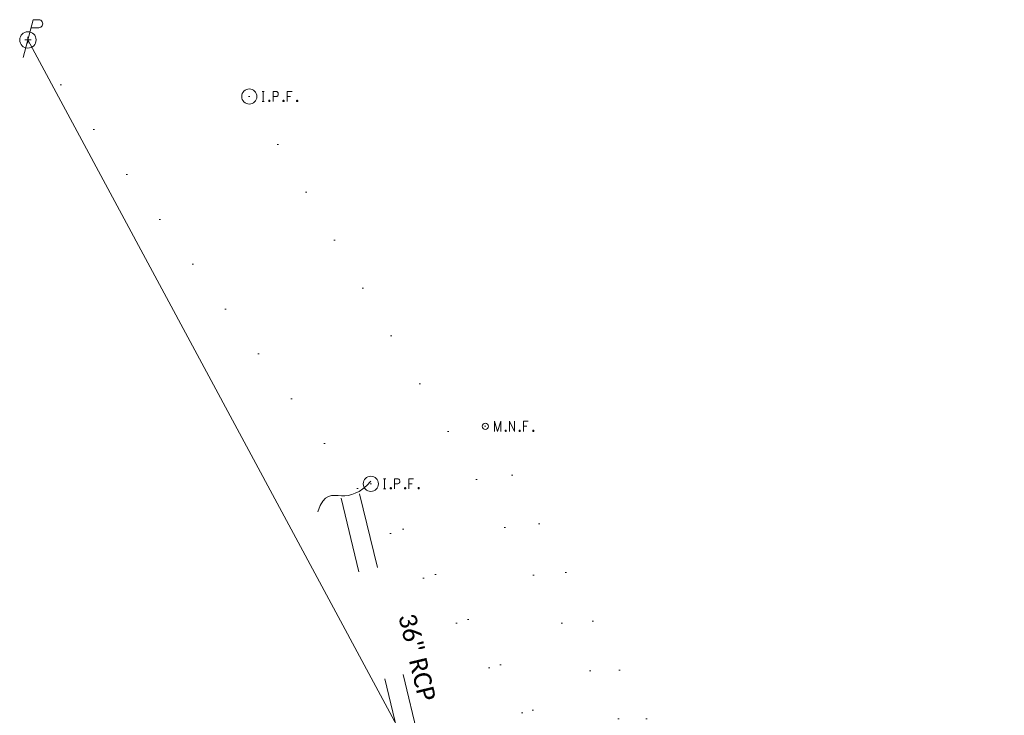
# Model space of a CAD drawing. Extents: x 413123 to 1465301, y 377724 to 504150.
# Tile 641 of 656: x 1463781 to 1463937, y 434068 to 434178. Entities that reach past the tile are written whole.
import ezdxf

# ---------------------------------------------------------------- set-up
doc = ezdxf.new("R2010")
doc.units = 0
doc.header["$MEASUREMENT"] = 0
for name, pattern in [('DGN Style 1', [8.732639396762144, 0.01453018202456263, -8.71810921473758]), ('DGN Style 5', [10.171127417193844, 4.35905460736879, -5.812072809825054]), ('ohcombex', [0])]:
    doc.linetypes.add(name, pattern=pattern)
for name, color, linetype, lineweight in [('DR_X_Storm_Sewer', 151, 'DGN Style 5', 0), ('DR_X_Text', 7, 'Continuous', 0), ('SV_X_Control_Cells_Found', 7, 'Continuous', 0), ('SV_X_Mon_Cells_Found', 7, 'Continuous', 0), ('UT_X_Electric_Cells', 1, 'Continuous', 0), ('UT_X_Overhead_Combined', 30, 'ohcombex', 0)]:
    doc.layers.add(name, color=color, linetype=linetype, lineweight=lineweight)
doc.layers.add('SV_Observation (Construction)', color=97, linetype='DGN Style 1', lineweight=0, transparency=0.9)
doc.layers.add('SV_X_Shot_Marker (Construction)', color=40, linetype='Continuous', lineweight=0, transparency=0.5)
doc.styles.add('X_Straight-Normal LS 0.50', font='calibril.ttf', dxfattribs={"height": 0.13999972})

# ---------------------------------------------------------------- blocks, each defined once
blk = doc.blocks.new('SVPT_230')
at = {"layer": 'SV_X_Shot_Marker (Construction)', "transparency": 33554495}
for p, q in [((-0.02499999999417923, 0), (0.02500000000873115, 0)), ((0, 0.02499999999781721), (0, -0.02500000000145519))]:
    blk.add_line(p, q, dxfattribs=at)
blk.add_point((0, 0), dxfattribs=at)
blk = doc.blocks.new('PP_8')
at = {"layer": 'UT_X_Electric_Cells', "color": 1, "linetype": 'Continuous', "lineweight": 0}
for p, q in [((0.04283333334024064, 0.1599999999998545), (-0.03749999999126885, -0.1399999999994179)), ((0.04283333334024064, 0.1599999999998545), (0.0853333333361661, 0.1599999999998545)), ((0.02575000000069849, 0.09624999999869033), (0.0853333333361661, 0.09624999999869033))]:
    blk.add_line(p, q, dxfattribs=at)
blk.add_circle((0, 0), 0.065, dxfattribs=at)
at = {"layer": 'UT_X_Electric_Cells', "color": 1, "linetype": 'Continuous', "lineweight": 0, "extrusion": (0, 0, -1)}
blk.add_arc((-0.08595833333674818, 0.1281249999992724), 0.03188112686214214, 88.8766972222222, 271.1233027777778, dxfattribs=at)
blk = doc.blocks.new('MNAIL_3')
at = {"layer": 'SV_X_Control_Cells_Found', "color": 7, "linetype": 'Continuous', "lineweight": 0, "flags": 128}
for points in [[(0.07201255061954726, -0.0404355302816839), (0.07201255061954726, 0.03956446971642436), (0.09736533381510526, -0.0404355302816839), (0.1216158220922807, 0.03956446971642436), (0.1216158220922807, -0.0404355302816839)], [(0.1905135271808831, -0.0404355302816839), (0.1905135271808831, 0.03956446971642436), (0.2318538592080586, -0.0404355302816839), (0.2318538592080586, 0.03956446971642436)], [(0.3393233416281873, 0.03956446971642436), (0.3012898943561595, 0.03956446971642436), (0.3012898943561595, -0.0404355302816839)], [(0.3012898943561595, 0.000511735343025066), (0.3283003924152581, 0.000511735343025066)], [(0.1602046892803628, -0.02972263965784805), (0.1629561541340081, -0.02972263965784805), (0.1646138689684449, -0.03098240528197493), (0.1662630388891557, -0.03350193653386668), (0.1662630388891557, -0.03665623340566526), (0.1646138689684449, -0.03917576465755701), (0.1629561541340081, -0.0404355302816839), (0.1602046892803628, -0.0404355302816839), (0.158546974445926, -0.03917576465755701), (0.1568978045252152, -0.03665623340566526), (0.1568978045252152, -0.03350193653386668), (0.158546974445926, -0.03098240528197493), (0.1602046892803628, -0.02972263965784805)], [(0.2709810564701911, -0.02972263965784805), (0.2737325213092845, -0.02972263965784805), (0.2753902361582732, -0.03098240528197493), (0.277039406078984, -0.03350193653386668), (0.277039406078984, -0.03665623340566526), (0.2753902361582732, -0.03917576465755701), (0.2737325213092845, -0.0404355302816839), (0.2709810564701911, -0.0404355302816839), (0.2693233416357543, -0.03917576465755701), (0.2676741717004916, -0.03665623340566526), (0.2676741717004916, -0.03350193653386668), (0.2693233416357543, -0.03098240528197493), (0.2709810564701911, -0.02972263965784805)], [(0.3784505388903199, -0.02972263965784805), (0.3812020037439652, -0.02972263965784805), (0.382859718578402, -0.03098240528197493), (0.3845088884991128, -0.03350193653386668), (0.3845088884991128, -0.03665623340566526), (0.382859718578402, -0.03917576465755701), (0.3812020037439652, -0.0404355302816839), (0.3784505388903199, -0.0404355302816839), (0.3767928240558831, -0.03917576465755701), (0.3751436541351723, -0.03665623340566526), (0.3751436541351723, -0.03350193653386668), (0.3767928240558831, -0.03098240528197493), (0.3784505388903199, -0.02972263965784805)]]:
    blk.add_lwpolyline(points, dxfattribs=at)
at = {"layer": 'SV_X_Control_Cells_Found', "color": 7, "linetype": 'Continuous', "lineweight": 0}
blk.add_circle((2.49997538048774e-05, -2.916673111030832e-05), 0.0248708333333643, dxfattribs=at)
blk = doc.blocks.new('IPF_4')
at = {"layer": 'SV_X_Mon_Cells_Found', "color": 7, "linetype": 'Continuous', "lineweight": 0, "flags": 128}
for points in [[(0.1007188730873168, 0.04000000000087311), (0.1183555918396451, 0.04000000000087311)], [(0.1095372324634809, -0.03999999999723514), (0.1095372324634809, 0.04000000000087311)], [(0.1878001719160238, -0.03999999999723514), (0.1878001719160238, 0.04000000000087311), (0.2142552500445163, 0.04000000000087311), (0.2170152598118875, 0.03936523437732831), (0.2208690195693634, 0.03810546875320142), (0.2225267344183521, 0.03684570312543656), (0.224175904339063, 0.03558593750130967), (0.22638049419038, 0.03244140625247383), (0.2280382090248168, 0.02928710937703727), (0.2291405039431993, 0.02424804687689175), (0.2291405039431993, 0.01668945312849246), (0.2285850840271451, 0.01416992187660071), (0.2274827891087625, 0.01039062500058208), (0.2252781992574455, 0.005986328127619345), (0.2230736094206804, 0.004091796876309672), (0.2214244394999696, 0.002832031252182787), (0.2186644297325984, 0.001572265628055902), (0.2142552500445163, 0.0009472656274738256), (0.1878001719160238, 0.0009472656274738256)], [(0.3382677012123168, 0.04000000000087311), (0.3002342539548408, 0.04000000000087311), (0.3002342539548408, -0.03999999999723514)], [(0.3002342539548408, 0.0009472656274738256), (0.3272447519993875, 0.0009472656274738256)], [(0.1007188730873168, -0.03999999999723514), (0.1183555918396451, -0.03999999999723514)], [(0.1574913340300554, -0.02928710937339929), (0.1602427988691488, -0.02928710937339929), (0.1619005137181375, -0.03054687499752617), (0.1635496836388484, -0.03306640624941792), (0.1635496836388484, -0.03622070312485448), (0.1619005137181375, -0.03874023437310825), (0.1602427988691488, -0.03999999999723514), (0.1574913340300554, -0.03999999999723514), (0.1558336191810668, -0.03874023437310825), (0.1541844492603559, -0.03622070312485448), (0.1541844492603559, -0.03306640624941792), (0.1558336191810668, -0.03054687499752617), (0.1574913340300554, -0.02928710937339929)], [(0.2699254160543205, -0.02928710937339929), (0.2726768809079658, -0.02928710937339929), (0.2743345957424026, -0.03054687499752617), (0.2759837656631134, -0.03306640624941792), (0.2759837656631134, -0.03622070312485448), (0.2743345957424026, -0.03874023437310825), (0.2726768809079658, -0.03999999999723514), (0.2699254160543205, -0.03999999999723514), (0.2682677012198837, -0.03874023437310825), (0.2666185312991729, -0.03622070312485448), (0.2666185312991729, -0.03306640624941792), (0.2682677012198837, -0.03054687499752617), (0.2699254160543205, -0.02928710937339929)], [(0.3773948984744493, -0.02928710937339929), (0.3801463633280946, -0.02928710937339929), (0.3818040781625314, -0.03054687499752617), (0.3834532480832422, -0.03306640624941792), (0.3834532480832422, -0.03622070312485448), (0.3818040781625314, -0.03874023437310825), (0.3801463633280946, -0.03999999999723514), (0.3773948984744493, -0.03999999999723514), (0.3757371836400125, -0.03874023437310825), (0.3740880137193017, -0.03622070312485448), (0.3740880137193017, -0.03306640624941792), (0.3757371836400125, -0.03054687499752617), (0.3773948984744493, -0.02928710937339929)]]:
    blk.add_lwpolyline(points, dxfattribs=at)
at = {"layer": 'SV_X_Mon_Cells_Found', "color": 7, "linetype": 'Continuous', "lineweight": 0}
blk.add_circle((0, 0), 0.06, dxfattribs=at)
blk = doc.blocks.new('IPF_5')
at = {"layer": 'SV_X_Mon_Cells_Found', "color": 7, "linetype": 'Continuous', "lineweight": 0, "flags": 128}
for points in [[(0.1007188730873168, 0.04000000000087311), (0.1183555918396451, 0.04000000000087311)], [(0.1095372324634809, -0.04000000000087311), (0.1095372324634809, 0.04000000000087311)], [(0.1878001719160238, -0.04000000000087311), (0.1878001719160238, 0.04000000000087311), (0.2142552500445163, 0.04000000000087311), (0.2170152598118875, 0.03936523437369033), (0.2208690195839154, 0.03810546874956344), (0.2225267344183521, 0.03684570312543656), (0.224175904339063, 0.03558593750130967), (0.22638049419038, 0.03244140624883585), (0.2280382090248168, 0.02928710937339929), (0.2291405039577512, 0.02424804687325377), (0.2291405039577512, 0.01668945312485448), (0.2285850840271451, 0.01416992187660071), (0.2274827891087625, 0.01039062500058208), (0.2252781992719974, 0.005986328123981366), (0.2230736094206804, 0.004091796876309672), (0.2214244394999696, 0.002832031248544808), (0.2186644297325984, 0.001572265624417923), (0.2142552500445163, 0.0009472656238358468), (0.1878001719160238, 0.0009472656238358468)], [(0.3382677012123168, 0.04000000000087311), (0.3002342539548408, 0.04000000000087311), (0.3002342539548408, -0.04000000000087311)], [(0.3002342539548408, 0.0009472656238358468), (0.3272447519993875, 0.0009472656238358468)], [(0.1007188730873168, -0.04000000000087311), (0.1183555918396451, -0.04000000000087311)], [(0.1574913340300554, -0.02928710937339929), (0.1602427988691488, -0.02928710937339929), (0.1619005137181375, -0.03054687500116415), (0.1635496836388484, -0.03306640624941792), (0.1635496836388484, -0.03622070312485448), (0.1619005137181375, -0.03874023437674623), (0.1602427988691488, -0.04000000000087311), (0.1574913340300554, -0.04000000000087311), (0.1558336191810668, -0.03874023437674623), (0.1541844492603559, -0.03622070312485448), (0.1541844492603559, -0.03306640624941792), (0.1558336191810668, -0.03054687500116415), (0.1574913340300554, -0.02928710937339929)], [(0.2699254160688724, -0.02928710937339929), (0.2726768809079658, -0.02928710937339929), (0.2743345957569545, -0.03054687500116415), (0.2759837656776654, -0.03306640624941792), (0.2759837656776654, -0.03622070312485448), (0.2743345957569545, -0.03874023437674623), (0.2726768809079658, -0.04000000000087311), (0.2699254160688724, -0.04000000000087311), (0.2682677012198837, -0.03874023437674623), (0.2666185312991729, -0.03622070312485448), (0.2666185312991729, -0.03306640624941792), (0.2682677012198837, -0.03054687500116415), (0.2699254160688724, -0.02928710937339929)], [(0.3773948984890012, -0.02928710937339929), (0.3801463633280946, -0.02928710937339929), (0.3818040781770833, -0.03054687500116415), (0.3834532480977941, -0.03306640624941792), (0.3834532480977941, -0.03622070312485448), (0.3818040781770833, -0.03874023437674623), (0.3801463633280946, -0.04000000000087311), (0.3773948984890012, -0.04000000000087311), (0.3757371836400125, -0.03874023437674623), (0.3740880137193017, -0.03622070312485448), (0.3740880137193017, -0.03306640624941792), (0.3757371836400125, -0.03054687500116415), (0.3773948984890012, -0.02928710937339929)]]:
    blk.add_lwpolyline(points, dxfattribs=at)
at = {"layer": 'SV_X_Mon_Cells_Found', "color": 7, "linetype": 'Continuous', "lineweight": 0}
blk.add_circle((0, 0), 0.06, dxfattribs=at)

msp = doc.modelspace()

# ---------------------------------------------------------------- linework, layer by layer
at = {"layer": 'DR_X_Storm_Sewer', "ltscale": 3}
for p, q in [((1463849.173077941, 434031.0286873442, 583.8007447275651), (1463832.08014586, 434102.0311920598, 583.8007447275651)), ((1463852.089751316, 434031.7308386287, 583.8007447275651), (1463834.996819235, 434102.7333433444, 583.8007447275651))]:
    msp.add_line(p, q, dxfattribs=at)
at = {"layer": 'DR_X_Text'}
msp.add_open_spline([(1463828.382285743, 434099.8898300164), (1463829.316051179, 434102.9262282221), (1463832.08014586, 434102.0311920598, 583.8007447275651), (1463834.996819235, 434102.7333433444, 583.8007447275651), (1463836.786174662, 434104.7169245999)], degree=3, dxfattribs=at)
at = {"layer": 'SV_Observation (Construction)', "transparency": 33554434}
for p in [(1463782.468528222, 434174.6511668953, 578.6739522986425), (1463782.470437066, 434174.6505062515, 578.6743182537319), (1463817.526222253, 434165.6760747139, 582.853366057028), (1463854.89868237, 434113.4319616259, 584.5703966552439), (1463836.76724768, 434104.3108986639, 583.1736330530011)]:
    msp.add_line(p, (1463937.079700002, 433964.0654300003, 587.75), dxfattribs=at)
at = {"layer": 'UT_X_Overhead_Combined', "extrusion": (-0.01607270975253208, 0.02988709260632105, 0.9994240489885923), "elevation": -9972.39177098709, "flags": 128}
msp.add_lwpolyline([(-1494824.576807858, 310752.5039941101), (-1494824.576807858, 310924.7611998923)], dxfattribs=at)

# ---------------------------------------------------------------- block references
at = {"layer": 'SV_X_Control_Cells_Found', "color": 7, "linetype": 'Continuous', "lineweight": 0, "xscale": 20, "yscale": 20, "zscale": 20}
msp.add_blockref('MNAIL_3', (1463854.898682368, 434113.4319616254, 584.5703966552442), dxfattribs=at)
at = {"layer": 'SV_X_Mon_Cells_Found', "color": 7, "linetype": 'Continuous', "lineweight": 0, "xscale": 20, "yscale": 20, "zscale": 20}
for name, p in [('IPF_5', (1463817.526222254, 434165.6760747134, 582.8533660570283)), ('IPF_4', (1463836.767247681, 434104.3108986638, 583.173633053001))]:
    msp.add_blockref(name, p, dxfattribs=at)
at = {"layer": 'SV_X_Shot_Marker (Construction)', "transparency": 33554495, "xscale": 20, "yscale": 20, "zscale": 20}
msp.add_blockref('SVPT_230', (1463782.470437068, 434174.650506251, 578.6743182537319), dxfattribs=at)
at = {"layer": 'UT_X_Electric_Cells', "color": 1, "linetype": 'Continuous', "lineweight": 0, "xscale": 20, "yscale": 20, "zscale": 20}
msp.add_blockref('PP_8', (1463782.468528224, 434174.6511668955, 578.6739522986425), dxfattribs=at)

# ---------------------------------------------------------------- texts
at = {"layer": 'DR_X_Text', "linetype": 'Continuous', "style": 'X_Straight-Normal LS 0.50'}
msp.add_text('36" RCP', height=2.7999944, rotation=283.535655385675, dxfattribs=at).set_placement((1463841.104196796, 434083.3454504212, 583.8007447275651))

doc.saveas('drawing.dxf')
